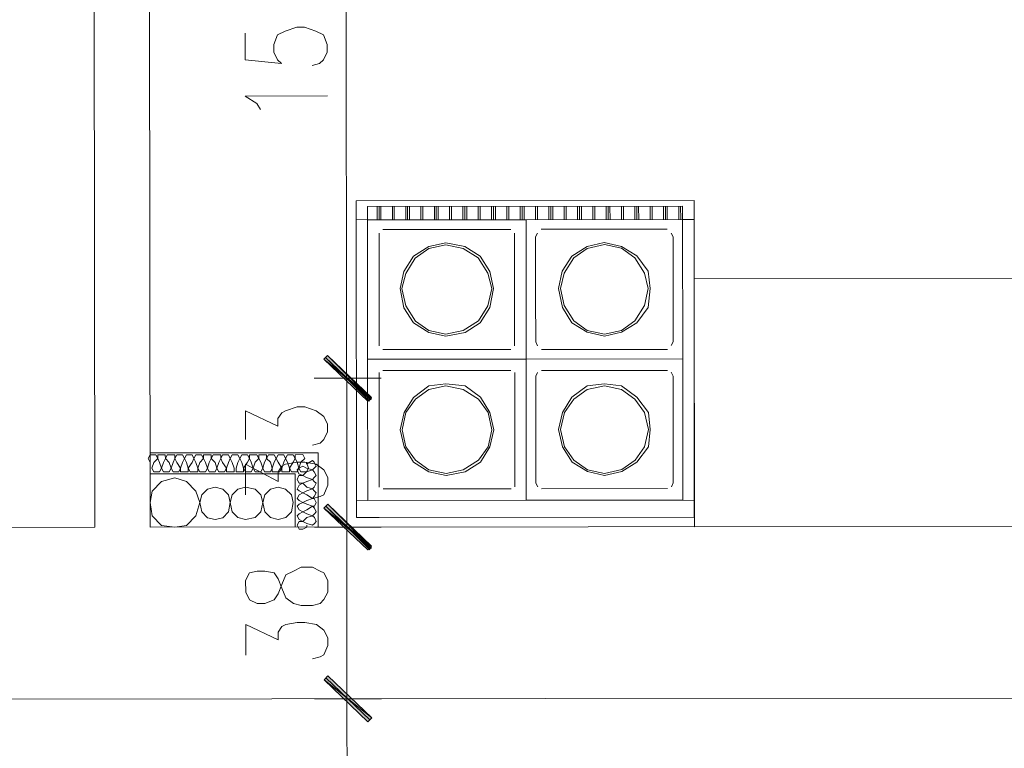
# Model space of a CAD drawing. Header units: inches. Extents: x -5850 to 5646, y 8947 to 13007.
# Tile 371 of 548: x -2057 to -1839, y 9862 to 10023. Entities that reach past the tile are written whole.
import ezdxf

# ---------------------------------------------------------------- set-up
doc = ezdxf.new("R2010")
doc.units = ezdxf.units.IN
doc.header["$MEASUREMENT"] = 0
for name, color, linetype in [('at_Entity', 7, 'Continuous'), ('at_Rect', 7, 'Continuous'), ('at_Solid', 7, 'Continuous')]:
    doc.layers.add(name, color=color, linetype=linetype)

msp = doc.modelspace()

# ---------------------------------------------------------------- hatches: boundary and pattern name
at = {"layer": 'at_Solid', "lineweight": 20}
for points in [[(-1978.8, 9939.51), (-1989.37, 9947.95), (-1988.52, 9948.8)], [(-1988.52, 9948.8), (-1989.37, 9947.95), (-1978.8, 9939.09)], [(-1979.64, 9938.67), (-1978.8, 9939.51), (-1989.37, 9947.95)], [(-1989.37, 9947.95), (-1978.8, 9939.09), (-1979.64, 9938.67)], [(-1988.49, 9915.85), (-1989.34, 9915), (-1978.77, 9906.15)], [(-1978.77, 9906.57), (-1989.34, 9915), (-1988.49, 9915.85)], [(-1989.34, 9915), (-1978.77, 9906.15), (-1979.61, 9905.72)], [(-1979.61, 9905.72), (-1978.77, 9906.57), (-1989.34, 9915)], [(-1988.46, 9877.83), (-1989.3, 9876.99), (-1978.73, 9868.55)], [(-1978.73, 9868.55), (-1989.3, 9876.99), (-1988.46, 9877.83)], [(-1989.3, 9876.99), (-1978.73, 9868.55), (-1979.58, 9867.7)], [(-1979.58, 9867.7), (-1978.73, 9868.55), (-1989.3, 9876.99)]]:
    msp.add_hatch(color=7, dxfattribs=at).paths.add_polyline_path(points)

# ---------------------------------------------------------------- linework, layer by layer
at = {"layer": 'at_Entity', "color": 7, "lineweight": 20}
for p, q in [((-2040.02, 9910.74), (-2040.24, 10157)), ((-2027.77, 9910.75), (-2027.99, 10157.01)), ((-1984.3, 9949.22), (-1984.42, 10087.77)), ((-2006.74, 10020.16), (-2006.74, 10014.25)), ((-2000.41, 10017.64), (-1999.57, 10019.75)), ((-1999.57, 10019.75), (-1997.88, 10020.6)), ((-1997.88, 10020.6), (-1995.34, 10021.45)), ((-1995.34, 10021.45), (-1993.65, 10021.45)), ((-1993.65, 10021.45), (-1991.12, 10020.6)), ((-1991.12, 10020.6), (-1989.43, 10019.76)), ((-1989.43, 10019.76), (-1988.58, 10017.65)), ((-2000.41, 10015.95), (-2000.41, 10017.64)), ((-1988.58, 10017.65), (-1988.58, 10015.96)), ((-1999.56, 10014.26), (-2000.41, 10015.95)), ((-1988.58, 10015.96), (-1989.42, 10014.27)), ((-2006.74, 10014.25), (-1998.71, 10013.42)), ((-1998.71, 10013.42), (-1999.56, 10014.26)), ((-1990.27, 10013.43), (-1991.96, 10013)), ((-1989.42, 10014.27), (-1990.27, 10013.43)), ((-2006.73, 10006.23), (-1988.57, 10006.24)), ((-2004.2, 10004.54), (-2006.73, 10006.23)), ((-2003.35, 10003.28), (-2004.2, 10004.54)), ((-1984.3, 9951.76), (-1984.29, 9935.28)), ((-1984.29, 9935.28), (-1984.3, 9951.76)), ((-1989.37, 9947.95), (-1988.52, 9948.8)), ((-1988.52, 9948.8), (-1989.37, 9947.95)), ((-1978.8, 9939.51), (-1989.37, 9947.95)), ((-1989.37, 9947.95), (-1979.64, 9938.67)), ((-1978.8, 9939.51), (-1989.37, 9947.95)), ((-1989.37, 9947.95), (-1978.8, 9939.09)), ((-1989.37, 9947.95), (-1978.8, 9939.09)), ((-1979.64, 9938.67), (-1989.37, 9947.95)), ((-1988.94, 9948.37), (-1979.22, 9939.09)), ((-1979.22, 9938.67), (-1988.94, 9948.37)), ((-1988.52, 9948.8), (-1978.8, 9939.51)), ((-1978.8, 9939.09), (-1988.52, 9948.8)), ((-1976.69, 9943.74), (-1991.47, 9943.73)), ((-1991.47, 9943.73), (-1976.69, 9943.74)), ((-1979.64, 9938.67), (-1978.8, 9939.51)), ((-1978.8, 9939.09), (-1979.64, 9938.67)), ((-1997.8, 9936.54), (-1995.27, 9937.39)), ((-1995.27, 9937.39), (-1993.58, 9937.39)), ((-1993.58, 9937.39), (-1991.04, 9936.54)), ((-1984.27, 9916.28), (-1984.29, 9937.82)), ((-2006.66, 9930.19), (-2006.67, 9936.53)), ((-2006.67, 9936.53), (-1999.49, 9933.16)), ((-1999.49, 9934.85), (-1998.65, 9936.12)), ((-1999.49, 9933.16), (-1999.49, 9934.85)), ((-1998.65, 9936.12), (-1997.8, 9936.54)), ((-1991.04, 9936.54), (-1989.35, 9935.28)), ((-1989.35, 9935.28), (-1988.5, 9933.59)), ((-1988.5, 9933.59), (-1988.5, 9931.9)), ((-1989.35, 9930.21), (-1990.19, 9929.37)), ((-1988.5, 9931.9), (-1989.35, 9930.21)), ((-1990.19, 9929.37), (-1991.88, 9928.94)), ((-2027.78, 9926.8), (-2028.21, 9925.95)), ((-2027.78, 9925.11), (-2028.21, 9925.95)), ((-2027.79, 9927.22), (-1990.61, 9927.25)), ((-2026.51, 9926.8), (-2027.78, 9926.8)), ((-2026.09, 9925.96), (-2026.94, 9925.11)), ((-2026.09, 9925.96), (-2026.51, 9926.8)), ((-2024.41, 9926.8), (-2026.1, 9926.8)), ((-2026.1, 9926.8), (-2026.09, 9925.96)), ((-2025.67, 9925.11), (-2026.09, 9925.96)), ((-2024.4, 9925.96), (-2024.82, 9925.11)), ((-2024.4, 9925.96), (-2024.41, 9926.8)), ((-2023.98, 9926.8), (-2024.4, 9925.96)), ((-2023.56, 9925.11), (-2024.4, 9925.96)), ((-2022.29, 9926.8), (-2023.98, 9926.8)), ((-2022.29, 9925.96), (-2022.71, 9925.11)), ((-2022.29, 9925.96), (-2022.29, 9926.8)), ((-2021.87, 9926.8), (-2022.29, 9925.96)), ((-2021.87, 9925.11), (-2022.29, 9925.96)), ((-2020.6, 9926.8), (-2021.87, 9926.8)), ((-2020.18, 9925.96), (-2020.6, 9926.8)), ((-2020.18, 9925.96), (-2020.6, 9925.11)), ((-2019.75, 9926.8), (-2020.18, 9925.96)), ((-2019.75, 9925.11), (-2020.18, 9925.96)), ((-2018.49, 9926.8), (-2019.75, 9926.8)), ((-2018.07, 9925.96), (-2018.49, 9926.8)), ((-2018.07, 9925.96), (-2018.49, 9925.11)), ((-2017.65, 9926.81), (-2018.07, 9925.96)), ((-2017.65, 9925.12), (-2018.07, 9925.96)), ((-2016.38, 9926.81), (-2017.65, 9926.81)), ((-2015.96, 9925.96), (-2016.8, 9925.12)), ((-2015.96, 9925.96), (-2016.38, 9926.81)), ((-2014.27, 9926.81), (-2015.96, 9926.81)), ((-2015.96, 9926.81), (-2015.96, 9925.96)), ((-2015.53, 9925.12), (-2015.96, 9925.96)), ((-2014.27, 9925.97), (-2014.68, 9925.12)), ((-2014.27, 9925.97), (-2014.27, 9926.81)), ((-2013.84, 9926.81), (-2014.27, 9925.97)), ((-2013.42, 9925.12), (-2014.27, 9925.97)), ((-2012.15, 9926.81), (-2013.84, 9926.81)), ((-2012.15, 9925.97), (-2012.58, 9925.12)), ((-2012.15, 9925.97), (-2012.15, 9926.81)), ((-2011.73, 9926.81), (-2012.15, 9925.97)), ((-2011.73, 9925.12), (-2012.15, 9925.97)), ((-2010.46, 9926.81), (-2011.73, 9926.81)), ((-2010.04, 9925.97), (-2010.46, 9926.81)), ((-2010.04, 9925.97), (-2010.46, 9925.12)), ((-2009.62, 9926.81), (-2010.04, 9925.97)), ((-2009.62, 9925.12), (-2010.04, 9925.97)), ((-2008.35, 9926.81), (-2009.62, 9926.81)), ((-2007.93, 9925.97), (-2008.35, 9926.81)), ((-2007.93, 9925.97), (-2008.35, 9925.12)), ((-2007.51, 9926.81), (-2007.93, 9925.97)), ((-2007.51, 9925.12), (-2007.93, 9925.97)), ((-2006.24, 9926.82), (-2007.51, 9926.81)), ((-2005.82, 9925.97), (-2006.24, 9926.82)), ((-2005.82, 9925.97), (-2006.24, 9925.13)), ((-2004.13, 9926.82), (-2005.82, 9926.82)), ((-2005.82, 9926.82), (-2005.82, 9925.97)), ((-2005.39, 9925.13), (-2005.82, 9925.97)), ((-2003.71, 9925.98), (-2004.55, 9925.13)), ((-2003.71, 9925.98), (-2004.13, 9926.82)), ((-2002.02, 9926.82), (-2003.71, 9926.82)), ((-2003.71, 9926.82), (-2003.71, 9925.98)), ((-2003.28, 9925.13), (-2003.71, 9925.98)), ((-2002.02, 9925.98), (-2002.44, 9925.13)), ((-2002.02, 9925.98), (-2002.02, 9926.82)), ((-2001.59, 9926.82), (-2002.02, 9925.98)), ((-2001.17, 9925.13), (-2002.02, 9925.98)), ((-2000.33, 9926.82), (-2001.59, 9926.82)), ((-1999.91, 9925.98), (-2000.33, 9926.82)), ((-1999.91, 9925.98), (-2000.33, 9925.13)), ((-1999.48, 9926.82), (-1999.91, 9925.98)), ((-1999.48, 9925.13), (-1999.91, 9925.98)), ((-1998.21, 9926.82), (-1999.48, 9926.82)), ((-1997.79, 9925.98), (-1998.21, 9926.82)), ((-1997.79, 9925.98), (-1998.21, 9925.13)), ((-1997.37, 9926.82), (-1997.79, 9925.98)), ((-1997.37, 9925.13), (-1997.79, 9925.98)), ((-1996.11, 9926.82), (-1997.37, 9926.82)), ((-1995.68, 9925.98), (-1996.11, 9926.82)), ((-1995.68, 9925.98), (-1996.1, 9925.13)), ((-1993.99, 9926.83), (-1995.68, 9926.82)), ((-1995.68, 9926.82), (-1995.68, 9925.98)), ((-1995.26, 9925.14), (-1995.68, 9925.98)), ((-1993.57, 9925.98), (-1994.41, 9925.14)), ((-1993.57, 9925.98), (-1993.99, 9926.83)), ((-1990.61, 9927.25), (-1990.6, 9910.78)), ((-2027.36, 9923.84), (-2026.94, 9925.11)), ((-2027.36, 9923.84), (-2026.93, 9923)), ((-2025.67, 9925.11), (-2025.24, 9923.84)), ((-2025.67, 9923), (-2025.24, 9923.84)), ((-2025.24, 9923.84), (-2024.82, 9925.11)), ((-2025.24, 9923.84), (-2024.82, 9923)), ((-2023.56, 9925.11), (-2023.14, 9923.84)), ((-2023.55, 9923), (-2023.14, 9923.84)), ((-2023.14, 9923.84), (-2022.71, 9925.11)), ((-2023.14, 9923.84), (-2022.71, 9923)), ((-2021.87, 9925.11), (-2021.02, 9923.85)), ((-2021.45, 9923), (-2021.02, 9923.85)), ((-2021.02, 9923.85), (-2020.6, 9925.11)), ((-2021.02, 9923.85), (-2021.02, 9923)), ((-2019.75, 9925.11), (-2019.33, 9923.85)), ((-2019.33, 9923.85), (-2018.49, 9925.11)), ((-2019.33, 9923.01), (-2019.33, 9923.85)), ((-2019.33, 9923.85), (-2018.91, 9923.01)), ((-2017.65, 9925.12), (-2017.22, 9923.85)), ((-2017.22, 9923.85), (-2016.8, 9925.12)), ((-2017.22, 9923.01), (-2017.22, 9923.85)), ((-2017.22, 9923.85), (-2016.8, 9923.01)), ((-2015.53, 9925.12), (-2015.11, 9923.85)), ((-2015.53, 9923.01), (-2015.11, 9923.85)), ((-2015.11, 9923.85), (-2014.68, 9925.12)), ((-2015.11, 9923.85), (-2014.68, 9923.01)), ((-2013.42, 9925.12), (-2013, 9923.85)), ((-2013.42, 9923.01), (-2013, 9923.85)), ((-2013, 9923.85), (-2012.58, 9925.12)), ((-2013, 9923.85), (-2012.57, 9923.01)), ((-2011.73, 9925.12), (-2010.89, 9923.86)), ((-2011.31, 9923.01), (-2010.89, 9923.86)), ((-2010.89, 9923.86), (-2010.46, 9925.12)), ((-2010.89, 9923.86), (-2010.88, 9923.01)), ((-2009.62, 9925.12), (-2009.2, 9923.86)), ((-2009.2, 9923.02), (-2009.2, 9923.86)), ((-2008.77, 9923.86), (-2008.35, 9925.12)), ((-2008.77, 9923.86), (-2008.77, 9923.02)), ((-2007.51, 9925.12), (-2007.08, 9923.86)), ((-2007.08, 9923.86), (-2006.24, 9925.13)), ((-2007.08, 9923.02), (-2007.08, 9923.86)), ((-2007.08, 9923.86), (-2006.66, 9923.02)), ((-2006.65, 9917.95), (-2006.66, 9924.71)), ((-2006.66, 9924.71), (-1999.48, 9920.91)), ((-2005.39, 9925.13), (-2004.97, 9923.86)), ((-2005.39, 9923.02), (-2004.97, 9923.86)), ((-2004.97, 9923.86), (-2004.55, 9925.13)), ((-2004.97, 9923.86), (-2004.55, 9923.02)), ((-2003.28, 9925.13), (-2002.86, 9923.86)), ((-2003.28, 9923.02), (-2002.86, 9923.86)), ((-2002.86, 9923.86), (-2002.44, 9925.13)), ((-2002.86, 9923.86), (-2002.44, 9923.02)), ((-2001.17, 9925.13), (-2000.75, 9923.86)), ((-2001.17, 9923.02), (-2000.75, 9923.86)), ((-2000.75, 9923.86), (-2000.33, 9925.13)), ((-2000.75, 9923.86), (-2000.75, 9923.02)), ((-1999.48, 9925.13), (-1998.63, 9923.87)), ((-1999.48, 9923.02), (-1998.63, 9924.29)), ((-1999.06, 9923.02), (-1998.63, 9923.87)), ((-1998.63, 9923.87), (-1998.21, 9925.13)), ((-1998.63, 9924.29), (-1997.79, 9924.71)), ((-1998.63, 9923.87), (-1998.63, 9923.02)), ((-1997.79, 9924.71), (-1995.26, 9925.14)), ((-1997.37, 9925.13), (-1996.94, 9923.87)), ((-1996.94, 9923.87), (-1996.1, 9925.13)), ((-1996.94, 9923.03), (-1996.94, 9923.87)), ((-1996.94, 9923.87), (-1996.52, 9923.03)), ((-1995.26, 9925.14), (-1994.84, 9923.87)), ((-1995.26, 9925.14), (-1993.57, 9925.14)), ((-1995.25, 9923.03), (-1994.84, 9923.87)), ((-1994.84, 9923.87), (-1995.25, 9923.45)), ((-1994.84, 9923.87), (-1994.41, 9925.14)), ((-1993.99, 9924.29), (-1994.84, 9923.87)), ((-1994.84, 9923.87), (-1994.41, 9923.03)), ((-1993.99, 9924.29), (-1993.15, 9923.87)), ((-1993.57, 9925.14), (-1991.03, 9924.72)), ((-1993.15, 9924.72), (-1991.88, 9925.56)), ((-1993.15, 9925.14), (-1992.72, 9923.87)), ((-1993.15, 9925.14), (-1993.15, 9924.72)), ((-1993.15, 9923.03), (-1992.72, 9923.87)), ((-1991.88, 9923.45), (-1993.15, 9923.87)), ((-1991.45, 9925.14), (-1991.88, 9925.56)), ((-1991.88, 9923.45), (-1991.45, 9923.87)), ((-1991.03, 9924.3), (-1991.45, 9925.14)), ((-1991.45, 9923.87), (-1991.03, 9924.3)), ((-1991.03, 9924.72), (-1989.34, 9923.45)), ((-2027.78, 9922.57), (-1995.68, 9922.6)), ((-2026.93, 9923), (-2025.67, 9923)), ((-2024.82, 9923), (-2023.55, 9923)), ((-2022.71, 9923), (-2021.45, 9923)), ((-2021.02, 9923), (-2019.33, 9923.01)), ((-2018.91, 9923.01), (-2017.22, 9923.01)), ((-2016.8, 9923.01), (-2015.53, 9923.01)), ((-2014.68, 9923.01), (-2013.42, 9923.01)), ((-2012.57, 9923.01), (-2011.31, 9923.01)), ((-2010.88, 9923.01), (-2009.2, 9923.02)), ((-2008.77, 9923.02), (-2007.08, 9923.02)), ((-2006.66, 9923.02), (-2005.39, 9923.02)), ((-2004.55, 9923.02), (-2003.28, 9923.02)), ((-2002.44, 9923.02), (-2001.17, 9923.02)), ((-2000.75, 9923.02), (-1999.06, 9923.02)), ((-1999.48, 9920.91), (-1999.48, 9923.02)), ((-1998.63, 9923.02), (-1996.94, 9923.03)), ((-1996.52, 9923.03), (-1995.25, 9923.03)), ((-1995.68, 9922.6), (-1995.67, 9910.78)), ((-1995.25, 9923.45), (-1994.84, 9922.6)), ((-1994.84, 9922.18), (-1995.25, 9921.33)), ((-1994.84, 9922.6), (-1993.99, 9922.18)), ((-1993.99, 9922.18), (-1994.84, 9922.18)), ((-1994.41, 9923.03), (-1993.15, 9923.03)), ((-1993.15, 9923.03), (-1993.99, 9922.18)), ((-1993.99, 9922.18), (-1993.15, 9921.76)), ((-1993.15, 9923.03), (-1991.88, 9923.45)), ((-1991.87, 9921.34), (-1993.15, 9921.76)), ((-1991.45, 9923.03), (-1991.88, 9923.45)), ((-1991.87, 9921.34), (-1991.45, 9921.76)), ((-1991.03, 9922.18), (-1991.45, 9923.03)), ((-1991.45, 9921.76), (-1991.03, 9922.18)), ((-1989.34, 9923.45), (-1988.49, 9921.76)), ((-1988.49, 9921.76), (-1988.49, 9920.07)), ((-1995.25, 9921.33), (-1994.83, 9920.49)), ((-1994.83, 9920.07), (-1995.25, 9919.22)), ((-1994.83, 9920.49), (-1993.99, 9920.49)), ((-1993.99, 9920.49), (-1994.83, 9920.07)), ((-1993.14, 9920.92), (-1993.99, 9920.49)), ((-1993.99, 9920.49), (-1993.14, 9919.65)), ((-1993.14, 9920.92), (-1991.87, 9921.34)), ((-1991.87, 9919.23), (-1993.14, 9919.65)), ((-1991.45, 9920.92), (-1991.87, 9921.34)), ((-1991.87, 9919.23), (-1991.45, 9919.65)), ((-1991.03, 9920.49), (-1991.45, 9920.92)), ((-1991.45, 9919.65), (-1991.03, 9920.49)), ((-1988.49, 9920.07), (-1989.34, 9917.96)), ((-1995.25, 9919.22), (-1994.83, 9918.8)), ((-1994.83, 9917.96), (-1995.25, 9917.11)), ((-1995.25, 9917.11), (-1994.83, 9916.69)), ((-1994.83, 9918.8), (-1993.98, 9918.38)), ((-1993.98, 9918.38), (-1994.83, 9917.96)), ((-1993.14, 9918.8), (-1993.98, 9918.38)), ((-1993.98, 9918.38), (-1993.14, 9917.96)), ((-1993.14, 9918.8), (-1991.87, 9919.23)), ((-1991.87, 9917.11), (-1993.14, 9917.96)), ((-1993.14, 9916.69), (-1991.87, 9917.11)), ((-1991.45, 9918.8), (-1991.87, 9919.23)), ((-1991.87, 9917.11), (-1991.45, 9917.54)), ((-1990.18, 9917.54), (-1991.87, 9917.11)), ((-1991.45, 9917.11), (-1991.87, 9917.11)), ((-1991.03, 9918.38), (-1991.45, 9918.8)), ((-1991.45, 9917.54), (-1991.03, 9918.38)), ((-1991.03, 9916.27), (-1991.45, 9917.11)), ((-1989.34, 9917.96), (-1990.18, 9917.54)), ((-1984.26, 9902.34), (-1984.27, 9918.81)), ((-1984.27, 9918.81), (-1984.26, 9902.34)), ((-1994.83, 9915.85), (-1995.25, 9915.42)), ((-1995.25, 9915.42), (-1994.83, 9914.58)), ((-1994.83, 9916.69), (-1993.98, 9916.27)), ((-1993.98, 9916.27), (-1994.83, 9915.85)), ((-1993.14, 9916.69), (-1993.98, 9916.27)), ((-1993.98, 9916.27), (-1993.14, 9915.85)), ((-1991.87, 9915.42), (-1993.14, 9915.85)), ((-1993.14, 9914.58), (-1991.87, 9915.42)), ((-1991.87, 9915.42), (-1991.44, 9915.42)), ((-1991.44, 9915), (-1991.87, 9915.42)), ((-1991.44, 9915.42), (-1991.03, 9916.27)), ((-1991.02, 9914.16), (-1991.44, 9915)), ((-1988.49, 9915.85), (-1989.34, 9915)), ((-1989.34, 9915), (-1988.49, 9915.85)), ((-1989.34, 9915), (-1978.77, 9906.15)), ((-1989.34, 9915), (-1978.77, 9906.15)), ((-1979.61, 9905.72), (-1989.34, 9915)), ((-1978.77, 9906.57), (-1989.34, 9915)), ((-1989.34, 9915), (-1979.61, 9905.72)), ((-1978.77, 9906.57), (-1989.34, 9915)), ((-1979.19, 9905.72), (-1988.91, 9915.43)), ((-1988.91, 9915.43), (-1979.19, 9906.15)), ((-1978.77, 9906.15), (-1988.49, 9915.85)), ((-1988.49, 9915.85), (-1978.77, 9906.57)), ((-1994.83, 9913.73), (-1995.25, 9913.31)), ((-1995.25, 9913.31), (-1994.83, 9912.47)), ((-1994.83, 9914.58), (-1993.98, 9914.16)), ((-1993.98, 9914.16), (-1994.83, 9913.73)), ((-1993.14, 9914.58), (-1993.98, 9914.16)), ((-1993.98, 9914.16), (-1993.14, 9913.73)), ((-1993.14, 9912.89), (-1993.98, 9912.04)), ((-1991.87, 9913.31), (-1993.14, 9913.73)), ((-1993.14, 9912.89), (-1991.87, 9913.31)), ((-1991.87, 9913.31), (-1991.44, 9913.74)), ((-1991.44, 9912.89), (-1991.87, 9913.31)), ((-1991.44, 9913.74), (-1991.02, 9914.16)), ((-1991.02, 9912.05), (-1991.44, 9912.89)), ((-2072.97, 9910.71), (-2040.02, 9910.74)), ((-2027.77, 9910.75), (-1493.01, 9911.22)), ((-1994.83, 9912.04), (-1995.24, 9911.2)), ((-1995.24, 9911.2), (-1994.82, 9910.35)), ((-1994.83, 9912.47), (-1993.98, 9912.04)), ((-1993.98, 9912.04), (-1994.83, 9912.04)), ((-1993.98, 9912.04), (-1993.14, 9911.62)), ((-1993.14, 9910.78), (-1993.98, 9910.35)), ((-1991.86, 9911.2), (-1993.14, 9911.62)), ((-1993.14, 9910.78), (-1993.14, 9911.2)), ((-1991.86, 9911.2), (-1991.44, 9911.62)), ((-1991.44, 9911.62), (-1991.02, 9912.05)), ((-1991.44, 9910.78), (-1976.66, 9910.79)), ((-1976.66, 9910.79), (-1991.44, 9910.78)), ((-1994.82, 9910.35), (-1993.98, 9910.35)), ((-1979.61, 9905.72), (-1978.77, 9906.57)), ((-1984.23, 9878.26), (-1984.26, 9904.87)), ((-1978.77, 9906.15), (-1979.61, 9905.72)), ((-1996.08, 9901.06), (-1994.39, 9901.9)), ((-1994.39, 9901.9), (-1991.86, 9901.91)), ((-1991.86, 9901.91), (-1990.17, 9901.07)), ((-2005.8, 9900.63), (-2006.64, 9898.94)), ((-2004.11, 9901.05), (-2005.8, 9900.63)), ((-2002.42, 9901.06), (-2004.11, 9901.05)), ((-2000.3, 9900.63), (-2002.42, 9901.06)), ((-1999.46, 9899.37), (-2000.3, 9900.63)), ((-1998.61, 9898.1), (-1997.77, 9900.21)), ((-1997.77, 9900.21), (-1996.08, 9901.06)), ((-1990.17, 9901.07), (-1989.32, 9900.64)), ((-1989.32, 9900.64), (-1988.47, 9898.95)), ((-2006.64, 9898.94), (-2006.63, 9896.41)), ((-1998.61, 9897.26), (-1999.46, 9899.37)), ((-1999.46, 9895.99), (-1998.61, 9898.1)), ((-1988.47, 9898.95), (-1988.47, 9896.42)), ((-2006.63, 9896.41), (-2005.79, 9894.72)), ((-2000.3, 9894.72), (-1999.46, 9895.99)), ((-1997.77, 9895.14), (-1998.61, 9897.26)), ((-1988.47, 9896.42), (-1989.32, 9894.73)), ((-2005.79, 9894.72), (-2004.1, 9893.87)), ((-2004.1, 9893.87), (-2002.41, 9893.87)), ((-2002.41, 9893.87), (-2000.3, 9894.72)), ((-1996.08, 9893.88), (-1997.77, 9895.14)), ((-1994.39, 9893.46), (-1996.08, 9893.88)), ((-1991.85, 9893.46), (-1994.39, 9893.46)), ((-1990.16, 9893.88), (-1991.85, 9893.46)), ((-1989.32, 9894.73), (-1990.16, 9893.88)), ((-2006.62, 9882.47), (-2006.63, 9889.22)), ((-2006.63, 9889.22), (-1999.45, 9885.85)), ((-1999.45, 9887.54), (-1998.6, 9888.81)), ((-1998.6, 9888.81), (-1997.76, 9889.23)), ((-1997.76, 9889.23), (-1995.22, 9889.66)), ((-1995.22, 9889.66), (-1993.53, 9889.66)), ((-1993.53, 9889.66), (-1991, 9889.24)), ((-1991, 9889.24), (-1989.31, 9887.97)), ((-1999.45, 9885.85), (-1999.45, 9887.54)), ((-1989.31, 9887.97), (-1988.46, 9886.28)), ((-1988.46, 9884.6), (-1989.31, 9882.48)), ((-1988.46, 9886.28), (-1988.46, 9884.6)), ((-1989.31, 9882.48), (-1990.15, 9882.06)), ((-1990.15, 9882.06), (-1991.84, 9881.63)), ((-1984.22, 9864.32), (-1984.24, 9880.8)), ((-1984.24, 9880.8), (-1984.22, 9864.32)), ((-1988.46, 9877.83), (-1989.3, 9876.99)), ((-1989.3, 9876.99), (-1988.46, 9877.83)), ((-1989.3, 9876.99), (-1978.73, 9868.55)), ((-1989.3, 9876.99), (-1978.73, 9868.55)), ((-1979.58, 9867.7), (-1989.3, 9876.99)), ((-1978.73, 9868.55), (-1989.3, 9876.99)), ((-1989.3, 9876.99), (-1979.58, 9867.7)), ((-1978.73, 9868.55), (-1989.3, 9876.99)), ((-1979.16, 9868.13), (-1988.88, 9877.41)), ((-1988.88, 9877.41), (-1979.16, 9868.13)), ((-1978.73, 9868.55), (-1988.46, 9877.83)), ((-1988.46, 9877.83), (-1978.73, 9868.55)), ((-1940.3, 9872.81), (-2072.93, 9872.69)), ((-1991.41, 9872.76), (-1976.62, 9872.77)), ((-1976.62, 9872.77), (-1991.41, 9872.76)), ((-1940.3, 9872.81), (-1492.98, 9873.2)), ((-1984.22, 9867.28), (-1983.79, 9382.36)), ((-1978.73, 9868.55), (-1979.58, 9867.7)), ((-1979.58, 9867.7), (-1978.73, 9868.55))]:
    msp.add_line(p, q, dxfattribs=at)
at = {"layer": 'at_Entity', "color": 142, "lineweight": 20, "true_color": 0x008ab8}
for p, q in [((-1907.45, 9983.09), (-1982.21, 9983.02)), ((-1982.15, 9912.9), (-1982.21, 9983.02)), ((-1907.45, 9978.86), (-1907.45, 9983.09)), ((-1979.68, 9981.75), (-1909.98, 9981.81)), ((-1979.68, 9978.79), (-1979.68, 9981.75)), ((-1977.57, 9978.8), (-1977.57, 9981.75)), ((-1977.14, 9978.8), (-1977.14, 9981.75)), ((-1976.72, 9978.8), (-1976.72, 9981.75)), ((-1974.19, 9978.8), (-1974.19, 9981.75)), ((-1973.76, 9978.8), (-1973.76, 9981.76)), ((-1973.76, 9978.8), (-1973.76, 9981.76)), ((-1971.22, 9978.8), (-1971.23, 9981.76)), ((-1970.81, 9978.8), (-1970.81, 9981.76)), ((-1970.38, 9978.8), (-1970.39, 9981.76)), ((-1967.85, 9978.81), (-1967.85, 9981.76)), ((-1967.43, 9978.81), (-1967.43, 9981.76)), ((-1967.43, 9978.81), (-1967.43, 9981.76)), ((-1964.9, 9978.81), (-1964.9, 9981.76)), ((-1964.47, 9978.81), (-1964.47, 9981.76)), ((-1964.05, 9978.81), (-1964.05, 9981.76)), ((-1961.51, 9978.81), (-1961.51, 9981.77)), ((-1961.09, 9978.81), (-1961.09, 9981.77)), ((-1961.09, 9978.81), (-1961.09, 9981.77)), ((-1958.56, 9978.81), (-1958.56, 9981.77)), ((-1958.13, 9978.81), (-1958.13, 9981.77)), ((-1957.71, 9978.81), (-1957.72, 9981.77)), ((-1955.18, 9978.82), (-1955.18, 9981.77)), ((-1954.76, 9978.82), (-1954.76, 9981.77)), ((-1954.76, 9978.82), (-1954.76, 9981.77)), ((-1952.22, 9978.82), (-1952.22, 9981.77)), ((-1951.8, 9978.82), (-1951.8, 9981.77)), ((-1951.37, 9978.82), (-1951.38, 9981.78)), ((-1948.84, 9978.82), (-1948.84, 9981.78)), ((-1948.42, 9978.82), (-1948.42, 9981.78)), ((-1948.42, 9978.82), (-1948.42, 9981.78)), ((-1945.89, 9978.82), (-1945.89, 9981.78)), ((-1945.46, 9978.83), (-1945.46, 9981.78)), ((-1945.04, 9978.83), (-1945.04, 9981.78)), ((-1942.51, 9978.83), (-1942.51, 9981.78)), ((-1942.08, 9978.83), (-1942.09, 9981.78)), ((-1942.08, 9978.83), (-1942.09, 9981.78)), ((-1939.55, 9978.83), (-1939.55, 9981.79)), ((-1939.13, 9978.83), (-1939.13, 9981.79)), ((-1938.7, 9978.83), (-1938.71, 9981.79)), ((-1936.17, 9978.83), (-1936.17, 9981.79)), ((-1935.75, 9978.83), (-1935.75, 9981.79)), ((-1935.75, 9978.83), (-1935.75, 9981.79)), ((-1933.21, 9978.84), (-1933.21, 9981.79)), ((-1932.79, 9978.84), (-1932.79, 9981.79)), ((-1932.37, 9978.84), (-1932.37, 9981.79)), ((-1929.83, 9978.84), (-1929.83, 9981.79)), ((-1929.41, 9978.84), (-1929.42, 9981.79)), ((-1929.41, 9978.84), (-1929.42, 9981.79)), ((-1926.88, 9978.84), (-1926.88, 9981.8)), ((-1926.46, 9978.84), (-1926.46, 9981.8)), ((-1926.03, 9978.84), (-1926.04, 9981.8)), ((-1923.5, 9978.84), (-1923.5, 9981.8)), ((-1923.07, 9978.85), (-1923.08, 9981.8)), ((-1923.07, 9978.85), (-1923.08, 9981.8)), ((-1920.54, 9978.85), (-1920.54, 9981.8)), ((-1920.12, 9978.85), (-1920.12, 9981.8)), ((-1919.69, 9978.85), (-1919.7, 9981.8)), ((-1917.16, 9978.85), (-1917.16, 9981.81)), ((-1916.74, 9978.85), (-1916.74, 9981.81)), ((-1916.74, 9978.85), (-1916.74, 9981.81)), ((-1914.21, 9978.85), (-1914.21, 9981.81)), ((-1913.78, 9978.85), (-1913.78, 9981.81)), ((-1913.36, 9978.85), (-1913.36, 9981.81)), ((-1910.83, 9978.86), (-1910.83, 9981.81)), ((-1910.4, 9978.86), (-1910.41, 9981.81)), ((-1910.4, 9978.86), (-1910.41, 9981.81)), ((-1909.98, 9981.81), (-1909.98, 9978.86)), ((-1909.98, 9978.86), (-1982.21, 9978.79)), ((-1909.98, 9978.86), (-1907.45, 9978.86)), ((-1907.45, 9978.86), (-1907.39, 9912.97)), ((-1976.29, 9976.68), (-1963.62, 9976.7)), ((-1963.62, 9976.7), (-1947.99, 9976.71)), ((-1942.5, 9975.02), (-1942.08, 9975.87)), ((-1941.24, 9976.72), (-1926.03, 9976.73)), ((-1926.03, 9976.73), (-1913.36, 9976.74)), ((-1912.51, 9975.9), (-1912.09, 9975.05)), ((-1977.13, 9964.86), (-1977.14, 9975.84)), ((-1962.35, 9973.74), (-1966.15, 9972.9)), ((-1962.35, 9973.74), (-1966.15, 9972.9)), ((-1958.13, 9972.9), (-1962.35, 9973.74)), ((-1958.13, 9972.9), (-1962.35, 9973.74)), ((-1947.15, 9975.87), (-1947.14, 9961.93)), ((-1942.49, 9961.93), (-1942.5, 9975.02)), ((-1927.3, 9973.77), (-1931.1, 9972.93)), ((-1927.3, 9973.77), (-1931.1, 9972.93)), ((-1923.49, 9972.93), (-1927.3, 9973.77)), ((-1923.49, 9972.93), (-1927.3, 9973.77)), ((-1912.09, 9975.05), (-1912.08, 9961.96)), ((-1966.15, 9972.9), (-1969.53, 9970.78)), ((-1966.15, 9972.9), (-1969.53, 9970.78)), ((-1966.15, 9972.47), (-1969.11, 9970.36)), ((-1962.35, 9973.32), (-1966.15, 9972.47)), ((-1958.55, 9972.48), (-1962.35, 9973.32)), ((-1955.17, 9970.37), (-1958.55, 9972.48)), ((-1954.75, 9970.79), (-1958.13, 9972.9)), ((-1954.75, 9970.79), (-1958.13, 9972.9)), ((-1931.1, 9972.93), (-1934.47, 9970.81)), ((-1931.1, 9972.93), (-1934.47, 9970.81)), ((-1931.1, 9972.5), (-1934.05, 9970.39)), ((-1927.29, 9973.35), (-1931.1, 9972.5)), ((-1923.49, 9972.51), (-1927.29, 9973.35)), ((-1920.11, 9970.82), (-1923.49, 9972.93)), ((-1920.11, 9970.82), (-1923.49, 9972.93)), ((-1920.53, 9970.4), (-1923.49, 9972.51)), ((-1969.53, 9970.78), (-1971.64, 9967.4)), ((-1969.53, 9970.78), (-1971.64, 9967.4)), ((-1969.11, 9970.36), (-1971.21, 9966.97)), ((-1953.05, 9966.99), (-1955.17, 9970.37)), ((-1952.63, 9967.41), (-1954.75, 9970.79)), ((-1952.63, 9967.41), (-1954.75, 9970.79)), ((-1934.47, 9970.81), (-1936.59, 9967.43)), ((-1934.47, 9970.81), (-1936.59, 9967.43)), ((-1934.05, 9970.39), (-1936.16, 9967.01)), ((-1918.42, 9967.02), (-1920.53, 9970.4)), ((-1917.58, 9967.45), (-1920.11, 9970.82)), ((-1917.58, 9967.45), (-1920.11, 9970.82)), ((-1971.64, 9967.4), (-1972.48, 9963.59)), ((-1971.64, 9967.4), (-1972.48, 9963.59)), ((-1951.78, 9963.61), (-1952.63, 9967.41)), ((-1951.78, 9963.61), (-1952.63, 9967.41)), ((-1936.59, 9967.43), (-1937.42, 9963.63)), ((-1936.59, 9967.43), (-1937.42, 9963.63)), ((-1917.15, 9963.64), (-1917.58, 9967.45)), ((-1917.15, 9963.64), (-1917.58, 9967.45)), ((-1971.21, 9966.97), (-1972.06, 9963.59)), ((-1952.21, 9963.61), (-1953.05, 9966.99)), ((-1936.16, 9967.01), (-1937, 9963.63)), ((-1917.57, 9963.64), (-1918.42, 9967.02)), ((-1977.12, 9950.92), (-1977.13, 9964.86)), ((-1972.48, 9963.59), (-1971.63, 9959.37)), ((-1972.48, 9963.59), (-1971.63, 9959.37)), ((-1972.06, 9963.59), (-1971.21, 9959.8)), ((-1953.05, 9959.81), (-1952.21, 9963.61)), ((-1952.63, 9959.39), (-1951.78, 9963.61)), ((-1952.63, 9959.39), (-1951.78, 9963.61)), ((-1937.42, 9963.63), (-1936.58, 9959.4)), ((-1937.42, 9963.63), (-1936.58, 9959.4)), ((-1937, 9963.63), (-1936.15, 9959.83)), ((-1918.41, 9959.84), (-1917.57, 9963.64)), ((-1917.57, 9959.42), (-1917.15, 9963.64)), ((-1917.57, 9959.42), (-1917.15, 9963.64)), ((-1947.14, 9961.93), (-1947.13, 9950.95)), ((-1942.48, 9951.79), (-1942.49, 9961.93)), ((-1912.08, 9961.96), (-1912.07, 9951.82)), ((-1971.63, 9959.37), (-1969.52, 9956)), ((-1971.63, 9959.37), (-1969.52, 9956)), ((-1971.21, 9959.8), (-1969.1, 9956.42)), ((-1955.16, 9956.43), (-1953.05, 9959.81)), ((-1954.74, 9956.01), (-1952.63, 9959.39)), ((-1954.74, 9956.01), (-1952.63, 9959.39)), ((-1936.58, 9959.4), (-1934.46, 9956.03)), ((-1936.58, 9959.4), (-1934.46, 9956.03)), ((-1936.15, 9959.83), (-1934.04, 9956.45)), ((-1920.52, 9956.46), (-1918.41, 9959.84)), ((-1920.1, 9956.04), (-1917.57, 9959.42)), ((-1920.1, 9956.04), (-1917.57, 9959.42)), ((-1969.1, 9956.42), (-1966.13, 9954.31)), ((-1958.53, 9954.32), (-1955.16, 9956.43)), ((-1934.04, 9956.45), (-1931.08, 9954.34)), ((-1923.47, 9954.35), (-1920.52, 9956.46)), ((-1969.52, 9956), (-1966.13, 9953.89)), ((-1969.52, 9956), (-1966.13, 9953.89)), ((-1966.13, 9954.31), (-1962.34, 9953.47)), ((-1962.34, 9953.47), (-1958.53, 9954.32)), ((-1958.11, 9953.89), (-1954.74, 9956.01)), ((-1958.11, 9953.89), (-1954.74, 9956.01)), ((-1934.46, 9956.03), (-1931.08, 9953.92)), ((-1934.46, 9956.03), (-1931.08, 9953.92)), ((-1931.08, 9954.34), (-1927.28, 9953.5)), ((-1927.28, 9953.5), (-1923.47, 9954.35)), ((-1923.47, 9953.92), (-1920.1, 9956.04)), ((-1923.47, 9953.92), (-1920.1, 9956.04)), ((-1966.13, 9953.89), (-1962.34, 9953.05)), ((-1966.13, 9953.89), (-1962.34, 9953.05)), ((-1962.34, 9953.05), (-1958.11, 9953.89)), ((-1962.34, 9953.05), (-1958.11, 9953.89)), ((-1931.08, 9953.92), (-1927.28, 9953.08)), ((-1931.08, 9953.92), (-1927.28, 9953.08)), ((-1927.28, 9953.08), (-1923.47, 9953.92)), ((-1927.28, 9953.08), (-1923.47, 9953.92)), ((-1947.97, 9950.1), (-1976.27, 9950.08)), ((-1942.06, 9950.95), (-1942.48, 9951.79)), ((-1925.16, 9950.12), (-1941.21, 9950.11)), ((-1913.33, 9950.14), (-1926.01, 9950.12)), ((-1912.07, 9951.82), (-1912.49, 9950.98)), ((-1976.26, 9945.43), (-1960.64, 9945.44)), ((-1960.64, 9945.44), (-1948.81, 9945.45)), ((-1947.96, 9945.45), (-1948.81, 9945.45)), ((-1941.21, 9945.46), (-1913.75, 9945.48)), ((-1913.33, 9945.48), (-1913.75, 9945.48)), ((-1977.1, 9931.07), (-1977.11, 9945.01)), ((-1947.12, 9944.19), (-1947.12, 9945.04)), ((-1947.12, 9944.19), (-1947.11, 9931.1)), ((-1942.48, 9944.19), (-1942.05, 9945.04)), ((-1942.46, 9931.1), (-1942.48, 9944.19)), ((-1912.06, 9944.22), (-1912.49, 9945.07)), ((-1912.06, 9944.22), (-1912.05, 9931.13)), ((-1966.12, 9942.06), (-1969.51, 9939.52)), ((-1966.12, 9942.06), (-1969.51, 9939.52)), ((-1966.12, 9941.22), (-1969.08, 9939.1)), ((-1962.33, 9942.49), (-1966.12, 9942.06)), ((-1962.33, 9942.49), (-1966.12, 9942.06)), ((-1962.33, 9942.06), (-1966.12, 9941.22)), ((-1958.1, 9942.07), (-1962.33, 9942.49)), ((-1958.1, 9942.07), (-1962.33, 9942.49)), ((-1958.52, 9941.22), (-1962.33, 9942.06)), ((-1955.14, 9939.11), (-1958.52, 9941.22)), ((-1954.72, 9939.54), (-1958.1, 9942.07)), ((-1954.72, 9939.54), (-1958.1, 9942.07)), ((-1931.07, 9942.09), (-1934.45, 9939.55)), ((-1931.07, 9942.09), (-1934.45, 9939.55)), ((-1931.07, 9941.25), (-1934.02, 9939.13)), ((-1927.27, 9942.52), (-1931.07, 9942.09)), ((-1927.27, 9942.52), (-1931.07, 9942.09)), ((-1927.27, 9942.09), (-1931.07, 9941.25)), ((-1923.46, 9942.1), (-1927.27, 9942.52)), ((-1923.46, 9942.1), (-1927.27, 9942.52)), ((-1923.46, 9941.25), (-1927.27, 9942.09)), ((-1920.08, 9939.57), (-1923.46, 9942.1)), ((-1920.08, 9939.57), (-1923.46, 9942.1)), ((-1920.51, 9939.14), (-1923.46, 9941.25)), ((-1969.51, 9939.52), (-1971.61, 9936.14)), ((-1969.51, 9939.52), (-1971.61, 9936.14)), ((-1969.08, 9939.1), (-1971.19, 9936.14)), ((-1953.02, 9936.16), (-1955.14, 9939.11)), ((-1952.61, 9936.16), (-1954.72, 9939.54)), ((-1952.61, 9936.16), (-1954.72, 9939.54)), ((-1934.45, 9939.55), (-1936.56, 9936.17)), ((-1934.45, 9939.55), (-1936.56, 9936.17)), ((-1934.02, 9939.13), (-1936.13, 9936.17)), ((-1918.39, 9936.19), (-1920.51, 9939.14)), ((-1917.55, 9936.19), (-1920.08, 9939.57)), ((-1917.55, 9936.19), (-1920.08, 9939.57)), ((-1971.61, 9936.14), (-1972.45, 9932.34)), ((-1971.61, 9936.14), (-1972.45, 9932.34)), ((-1971.19, 9936.14), (-1972.03, 9932.34)), ((-1952.18, 9932.36), (-1953.02, 9936.16)), ((-1951.76, 9932.36), (-1952.61, 9936.16)), ((-1951.76, 9932.36), (-1952.61, 9936.16)), ((-1936.56, 9936.17), (-1937.4, 9932.37)), ((-1936.56, 9936.17), (-1937.4, 9932.37)), ((-1936.13, 9936.17), (-1936.97, 9932.37)), ((-1917.54, 9932.39), (-1918.39, 9936.19)), ((-1917.12, 9932.39), (-1917.55, 9936.19)), ((-1917.12, 9932.39), (-1917.55, 9936.19)), ((-1972.45, 9932.34), (-1971.6, 9928.54)), ((-1972.45, 9932.34), (-1971.6, 9928.54)), ((-1972.03, 9932.34), (-1971.18, 9928.54)), ((-1953.02, 9928.55), (-1952.18, 9932.36)), ((-1952.6, 9928.55), (-1951.76, 9932.36)), ((-1952.6, 9928.55), (-1951.76, 9932.36)), ((-1937.4, 9932.37), (-1936.55, 9928.57)), ((-1937.4, 9932.37), (-1936.55, 9928.57)), ((-1936.97, 9932.37), (-1936.13, 9928.57)), ((-1918.38, 9928.58), (-1917.54, 9932.39)), ((-1917.54, 9928.58), (-1917.12, 9932.39)), ((-1917.54, 9928.58), (-1917.12, 9932.39)), ((-1977.09, 9919.66), (-1977.1, 9931.07)), ((-1947.11, 9931.1), (-1947.1, 9919.69)), ((-1942.45, 9920.54), (-1942.46, 9931.1)), ((-1912.05, 9931.13), (-1912.04, 9920.56)), ((-1971.6, 9928.54), (-1969.49, 9925.16)), ((-1971.6, 9928.54), (-1969.49, 9925.16)), ((-1971.18, 9928.54), (-1969.07, 9925.58)), ((-1955.13, 9925.6), (-1953.02, 9928.55)), ((-1954.71, 9925.17), (-1952.6, 9928.55)), ((-1954.71, 9925.17), (-1952.6, 9928.55)), ((-1936.55, 9928.57), (-1934.43, 9925.19)), ((-1936.55, 9928.57), (-1934.43, 9925.19)), ((-1936.13, 9928.57), (-1934.01, 9925.61)), ((-1920.49, 9925.63), (-1918.38, 9928.58)), ((-1920.07, 9925.2), (-1917.54, 9928.58)), ((-1920.07, 9925.2), (-1917.54, 9928.58)), ((-1969.49, 9925.16), (-1966.11, 9923.05)), ((-1969.49, 9925.16), (-1966.11, 9923.05)), ((-1969.07, 9925.58), (-1966.11, 9923.47)), ((-1958.51, 9923.48), (-1955.13, 9925.6)), ((-1958.08, 9923.06), (-1954.71, 9925.17)), ((-1958.08, 9923.06), (-1954.71, 9925.17)), ((-1934.43, 9925.19), (-1931.05, 9923.08)), ((-1934.43, 9925.19), (-1931.05, 9923.08)), ((-1934.01, 9925.61), (-1931.05, 9923.5)), ((-1923.45, 9923.51), (-1920.49, 9925.63)), ((-1923.45, 9923.09), (-1920.07, 9925.2)), ((-1923.45, 9923.09), (-1920.07, 9925.2)), ((-1966.11, 9923.47), (-1962.31, 9922.63)), ((-1966.11, 9923.05), (-1962.31, 9922.21)), ((-1966.11, 9923.05), (-1962.31, 9922.21)), ((-1962.31, 9922.63), (-1958.51, 9923.48)), ((-1962.31, 9922.21), (-1958.08, 9923.06)), ((-1962.31, 9922.21), (-1958.08, 9923.06)), ((-1931.05, 9923.5), (-1927.25, 9922.66)), ((-1931.05, 9923.08), (-1927.25, 9922.24)), ((-1931.05, 9923.08), (-1927.25, 9922.24)), ((-1927.25, 9922.66), (-1923.45, 9923.51)), ((-1927.25, 9922.24), (-1923.45, 9923.09)), ((-1927.25, 9922.24), (-1923.45, 9923.09)), ((-1947.94, 9919.27), (-1976.24, 9919.24)), ((-1942.03, 9919.7), (-1942.45, 9920.54)), ((-1913.31, 9919.3), (-1941.19, 9919.27)), ((-1912.04, 9920.56), (-1912.46, 9919.72)), ((-1907.39, 9916.77), (-1982.16, 9916.7)), ((-1977.08, 9912.91), (-1982.15, 9912.9)), ((-1907.39, 9912.97), (-1977.08, 9912.91))]:
    msp.add_line(p, q, dxfattribs=at)
at = {"layer": 'at_Entity', "color": 34, "lineweight": 20, "true_color": 0x954900}
for p, q in [((-2022.29, 9921.73), (-2025.24, 9920.89)), ((-2022.29, 9921.73), (-2025.24, 9920.89)), ((-2019.75, 9920.89), (-2022.29, 9921.73)), ((-2019.75, 9920.89), (-2022.29, 9921.73)), ((-2025.24, 9920.89), (-2027.35, 9918.77)), ((-2025.24, 9920.89), (-2027.35, 9918.77)), ((-2017.64, 9918.78), (-2019.75, 9920.89)), ((-2017.64, 9918.78), (-2019.75, 9920.89)), ((-2027.35, 9918.77), (-2027.78, 9916.24)), ((-2027.35, 9918.77), (-2027.78, 9916.24)), ((-2016.79, 9916.25), (-2017.64, 9918.78)), ((-2016.79, 9916.25), (-2017.64, 9918.78)), ((-2027.78, 9916.24), (-2027.35, 9913.28)), ((-2027.78, 9916.24), (-2027.35, 9913.28)), ((-2017.63, 9913.29), (-2016.79, 9916.25)), ((-2017.63, 9913.29), (-2016.79, 9916.25)), ((-2027.35, 9913.28), (-2025.23, 9911.17)), ((-2027.35, 9913.28), (-2025.23, 9911.17)), ((-2019.74, 9911.18), (-2017.63, 9913.29)), ((-2019.74, 9911.18), (-2017.63, 9913.29)), ((-2025.23, 9911.17), (-2022.28, 9910.75)), ((-2025.23, 9911.17), (-2022.28, 9910.75)), ((-2022.28, 9910.75), (-2019.74, 9911.18)), ((-2022.28, 9910.75), (-2019.74, 9911.18))]:
    msp.add_line(p, q, dxfattribs=at)
at = {"layer": 'at_Entity', "color": 150, "lineweight": 20, "true_color": 0x007eff}
for p, q in [((-2013.41, 9919.63), (-2015.1, 9919.21)), ((-2011.72, 9919.21), (-2013.41, 9919.63)), ((-2006.65, 9919.64), (-2008.34, 9919.21)), ((-2004.55, 9919.22), (-2006.65, 9919.64)), ((-1999.48, 9919.64), (-2001.17, 9919.22)), ((-1997.79, 9919.22), (-1999.48, 9919.64)), ((-2016.37, 9917.94), (-2016.79, 9916.25)), ((-2015.1, 9919.21), (-2016.37, 9917.94)), ((-2010.46, 9917.95), (-2011.72, 9919.21)), ((-2010.03, 9916.26), (-2010.46, 9917.95)), ((-2009.61, 9917.95), (-2010.03, 9916.26)), ((-2008.34, 9919.21), (-2009.61, 9917.95)), ((-2003.27, 9917.95), (-2004.55, 9919.22)), ((-2002.85, 9916.26), (-2003.27, 9917.95)), ((-2002.43, 9917.95), (-2002.85, 9916.26)), ((-2001.17, 9919.22), (-2002.43, 9917.95)), ((-1996.52, 9917.96), (-1997.79, 9919.22)), ((-1996.1, 9916.27), (-1996.52, 9917.96)), ((-2016.79, 9916.25), (-2016.37, 9914.14)), ((-2010.45, 9914.14), (-2010.03, 9916.26)), ((-2010.03, 9916.26), (-2009.61, 9914.14)), ((-2003.27, 9914.15), (-2002.85, 9916.26)), ((-2002.85, 9916.26), (-2002.43, 9914.15)), ((-1996.51, 9914.15), (-1996.1, 9916.27)), ((-2016.37, 9914.14), (-2015.1, 9912.87)), ((-2015.1, 9912.87), (-2013.41, 9912.45)), ((-2013.41, 9912.45), (-2011.72, 9912.87)), ((-2011.72, 9912.87), (-2010.45, 9914.14)), ((-2009.61, 9914.14), (-2008.34, 9912.88)), ((-2008.34, 9912.88), (-2006.65, 9912.46)), ((-2006.65, 9912.46), (-2004.54, 9912.88)), ((-2004.54, 9912.88), (-2003.27, 9914.15)), ((-2002.43, 9914.15), (-2001.16, 9912.88)), ((-2001.16, 9912.88), (-1999.47, 9912.46)), ((-1999.47, 9912.46), (-1997.78, 9912.89)), ((-1997.78, 9912.89), (-1996.51, 9914.15))]:
    msp.add_line(p, q, dxfattribs=at)
at = {"layer": 'at_Rect', "color": 142, "lineweight": 20, "true_color": 0x008ab8}
for p, q in [((-1979.68, 9978.8), (-1944.62, 9978.83)), ((-1979.68, 9978.8), (-1979.65, 9947.96)), ((-1944.62, 9978.83), (-1909.98, 9978.86)), ((-1944.62, 9978.83), (-1944.59, 9947.99)), ((-1944.59, 9947.99), (-1944.62, 9978.83)), ((-1909.95, 9948.02), (-1909.98, 9978.86)), ((-1944.59, 9947.99), (-1979.65, 9947.96)), ((-1979.65, 9947.96), (-1944.59, 9947.99)), ((-1979.65, 9947.96), (-1979.62, 9916.7)), ((-1909.95, 9948.02), (-1944.59, 9947.99)), ((-1944.59, 9947.99), (-1909.95, 9948.02)), ((-1944.59, 9947.99), (-1944.56, 9916.73)), ((-1944.56, 9916.73), (-1944.59, 9947.99)), ((-1909.92, 9916.76), (-1909.95, 9948.02)), ((-1944.56, 9916.73), (-1979.62, 9916.7)), ((-1909.92, 9916.76), (-1944.56, 9916.73))]:
    msp.add_line(p, q, dxfattribs=at)
at = {"layer": 'at_Rect', "color": 7, "lineweight": 20}
for p, q in [((-1907.43, 9965.76), (-1644.28, 9966)), ((-1907.43, 9965.76), (-1907.38, 9910.85)), ((-1644.23, 9911.09), (-1907.38, 9910.85))]:
    msp.add_line(p, q, dxfattribs=at)

doc.saveas('drawing.dxf')
